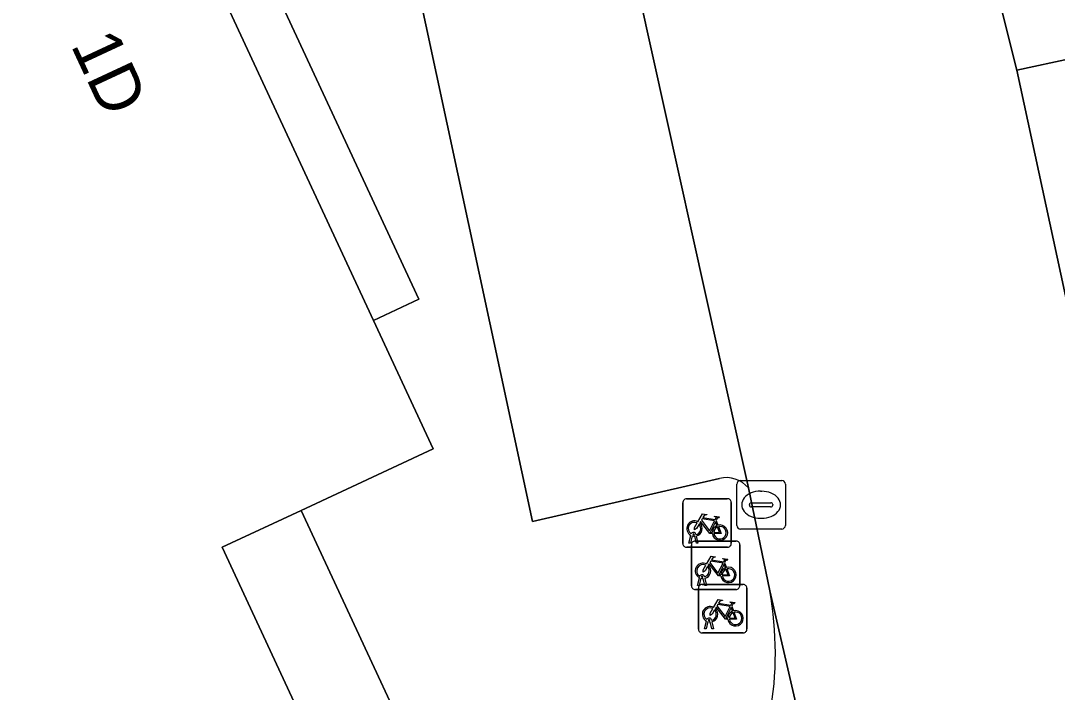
# Model space of a CAD drawing. Extents: x 160030 to 160839, y 385325 to 386450.
# Drawn here: x 160558.76 to 160580.16, y 386265.17 to 386279.02 of the extents above; entities that cross this region are included whole.
import ezdxf

# ---------------------------------------------------------------- set-up
doc = ezdxf.new("R2010")
doc.units = 0
for name, color, linetype in [('IMGEO_Fietsenrek', 7, 'Continuous'), ('IMGEO_Kolk', 7, 'Continuous'), ('IMGEO_Pand', 7, 'Continuous'), ('IMGEO_Pand_nummerreeks', 7, 'Continuous'), ('IMGEO_Parkeervlak_open', 7, 'Continuous'), ('IMGEO_Rijbaan_lokaal_open', 7, 'Continuous'), ('IMGEO_Voetpad_open', 7, 'Continuous')]:
    doc.layers.add(name, color=color, linetype=linetype)

msp = doc.modelspace()

# ---------------------------------------------------------------- linework, layer by layer
at = {"layer": 'IMGEO_Fietsenrek'}
for p, q in [((160572.43, 386268.235), (160572.43, 386269.076)), ((160572.43, 386269.076), (160572.43, 386268.235)), ((160572.505, 386269.16), (160573.346, 386269.16)), ((160573.346, 386269.16), (160572.505, 386269.16)), ((160573.43, 386269.085), (160573.43, 386268.244)), ((160573.43, 386268.244), (160573.43, 386269.085)), ((160573.117, 386268.709), (160573.153, 386268.614)), ((160572.557, 386268.244), (160572.596, 386268.404)), ((160572.626, 386268.392), (160572.591, 386268.244)), ((160572.668, 386268.416), (160572.667, 386268.42)), ((160572.709, 386268.244), (160572.675, 386268.386)), ((160572.699, 386268.427), (160572.7, 386268.42)), ((160572.707, 386268.39), (160572.742, 386268.244)), ((160572.591, 386268.244), (160572.557, 386268.244)), ((160572.606, 386267.363), (160572.606, 386268.204)), ((160572.606, 386268.204), (160572.606, 386267.363)), ((160572.681, 386268.288), (160573.522, 386268.288)), ((160573.522, 386268.288), (160572.681, 386268.288)), ((160572.742, 386268.244), (160572.709, 386268.244)), ((160573.606, 386268.213), (160573.606, 386267.372)), ((160573.606, 386267.372), (160573.606, 386268.213)), ((160573.355, 386268.16), (160572.514, 386268.16)), ((160572.514, 386268.16), (160573.355, 386268.16)), ((160573.293, 386267.837), (160573.329, 386267.742)), ((160572.733, 386267.372), (160572.772, 386267.532)), ((160572.844, 386267.544), (160572.843, 386267.548)), ((160572.875, 386267.555), (160572.876, 386267.548)), ((160572.767, 386267.372), (160572.733, 386267.372)), ((160572.802, 386267.52), (160572.767, 386267.372)), ((160572.827, 386267.393), (160573.668, 386267.393)), ((160573.668, 386267.393), (160572.827, 386267.393)), ((160572.885, 386267.372), (160572.851, 386267.514)), ((160572.883, 386267.518), (160572.918, 386267.372)), ((160572.918, 386267.372), (160572.885, 386267.372)), ((160573.752, 386267.318), (160573.752, 386266.477)), ((160573.752, 386266.477), (160573.752, 386267.318)), ((160573.531, 386267.288), (160572.69, 386267.288)), ((160572.69, 386267.288), (160573.531, 386267.288)), ((160572.752, 386266.468), (160572.752, 386267.309)), ((160572.752, 386267.309), (160572.752, 386266.468)), ((160573.439, 386266.942), (160573.475, 386266.847)), ((160572.879, 386266.477), (160572.918, 386266.637)), ((160572.913, 386266.477), (160572.879, 386266.477)), ((160572.948, 386266.625), (160572.913, 386266.477)), ((160572.99, 386266.649), (160572.989, 386266.653)), ((160573.031, 386266.477), (160572.997, 386266.619)), ((160573.021, 386266.66), (160573.022, 386266.653)), ((160573.029, 386266.623), (160573.064, 386266.477)), ((160573.064, 386266.477), (160573.031, 386266.477)), ((160573.677, 386266.393), (160572.836, 386266.393)), ((160572.836, 386266.393), (160573.677, 386266.393))]:
    msp.add_line(p, q, dxfattribs=at)
for points in [[(160572.743, 386268.686), (160572.838, 386268.85), (160572.924, 386268.836), (160572.926, 386268.827), (160572.87, 386268.816), (160572.843, 386268.771), (160573.099, 386268.73)], [(160572.764, 386268.634), (160572.712, 386268.544), (160572.672, 386268.519), (160572.673, 386268.566), (160572.728, 386268.66)], [(160573.039, 386268.442), (160572.989, 386268.442), (160572.798, 386268.693), (160572.779, 386268.661)], [(160573.086, 386268.705), (160572.829, 386268.746), (160572.812, 386268.717), (160572.979, 386268.497), (160573.086, 386268.705)], [(160573.134, 386268.607), (160573.104, 386268.684), (160572.995, 386268.466), (160573.038, 386268.466)], [(160573.099, 386268.73), (160573.124, 386268.779), (160573.118, 386268.783), (160573.095, 386268.787), (160573.083, 386268.794), (160573.082, 386268.797), (160573.084, 386268.802), (160573.179, 386268.787), (160573.181, 386268.777), (160573.171, 386268.764), (160573.159, 386268.758), (160573.145, 386268.764), (160573.117, 386268.709)], [(160573.068, 386268.466), (160573.188, 386268.465), (160573.144, 386268.579)], [(160573.164, 386268.586), (160573.219, 386268.441), (160573.069, 386268.441)], [(160572.919, 386267.814), (160573.014, 386267.978), (160573.1, 386267.964), (160573.102, 386267.955), (160573.046, 386267.944), (160573.019, 386267.899), (160573.275, 386267.858)], [(160572.94, 386267.762), (160572.888, 386267.672), (160572.848, 386267.647), (160572.849, 386267.694), (160572.904, 386267.788)], [(160573.215, 386267.57), (160573.165, 386267.57), (160572.974, 386267.821), (160572.955, 386267.789)], [(160573.262, 386267.833), (160573.005, 386267.874), (160572.988, 386267.845), (160573.155, 386267.625), (160573.262, 386267.833)], [(160573.31, 386267.735), (160573.28, 386267.812), (160573.171, 386267.594), (160573.214, 386267.594)], [(160573.275, 386267.858), (160573.3, 386267.907), (160573.294, 386267.911), (160573.271, 386267.915), (160573.259, 386267.922), (160573.258, 386267.925), (160573.26, 386267.93), (160573.355, 386267.915), (160573.357, 386267.905), (160573.347, 386267.892), (160573.335, 386267.886), (160573.321, 386267.892), (160573.293, 386267.837)], [(160573.244, 386267.594), (160573.364, 386267.593), (160573.32, 386267.707)], [(160573.34, 386267.714), (160573.395, 386267.569), (160573.245, 386267.569)], [(160573.086, 386266.867), (160573.034, 386266.777), (160572.994, 386266.752), (160572.995, 386266.799), (160573.05, 386266.893)], [(160573.065, 386266.919), (160573.16, 386267.083), (160573.246, 386267.069), (160573.248, 386267.06), (160573.192, 386267.049), (160573.165, 386267.004), (160573.421, 386266.963)], [(160573.361, 386266.675), (160573.311, 386266.675), (160573.12, 386266.926), (160573.101, 386266.894)], [(160573.408, 386266.938), (160573.151, 386266.979), (160573.134, 386266.95), (160573.301, 386266.73), (160573.408, 386266.938)], [(160573.456, 386266.84), (160573.426, 386266.917), (160573.317, 386266.699), (160573.36, 386266.699)], [(160573.421, 386266.963), (160573.446, 386267.012), (160573.44, 386267.016), (160573.417, 386267.02), (160573.405, 386267.027), (160573.404, 386267.03), (160573.406, 386267.035), (160573.501, 386267.02), (160573.503, 386267.01), (160573.493, 386266.997), (160573.481, 386266.991), (160573.467, 386266.997), (160573.439, 386266.942)], [(160573.39, 386266.699), (160573.51, 386266.698), (160573.466, 386266.812)], [(160573.486, 386266.819), (160573.541, 386266.674), (160573.391, 386266.674)]]:
    msp.add_lwpolyline(points, dxfattribs=at)
for centre, radius, start, end in [((160572.508, 386269.082), 0.0779, 92.4484, 184.2845), ((160572.508, 386269.082), 0.0779, 92.4484, 184.2845), ((160573.352, 386269.082), 0.0779, 2.4484, 94.2845), ((160573.352, 386269.082), 0.0779, 2.4484, 94.2845), ((160572.67, 386268.545), 0.159, 62.6766, 242.1369), ((160572.67, 386268.545), 0.129, 63.3192, 238.903), ((160572.67, 386268.545), 0.129, 283.6043, 43.4302), ((160572.67, 386268.545), 0.159, 283.5766, 46.6042), ((160573.197, 386268.461), 0.159, 113.3408, 178.3217), ((160573.197, 386268.461), 0.159, 187.0065, 105.7708), ((160572.65, 386268.416), 0.0499, 12.8025, 158.6934), ((160572.67, 386268.545), 0.159, 253.9967, 271.7867), ((160572.65, 386268.416), 0.0174, 12.8025, 163.4502), ((160572.67, 386268.545), 0.129, 253.415, 269.0204), ((160573.197, 386268.461), 0.129, 113.923, 177.9556), ((160573.197, 386268.461), 0.129, 188.6715, 104.5883), ((160572.508, 386268.238), 0.0779, 182.4484, 274.2845), ((160572.508, 386268.238), 0.0779, 182.4484, 274.2845), ((160572.684, 386268.21), 0.0779, 92.4484, 184.2845), ((160572.684, 386268.21), 0.0779, 92.4484, 184.2845), ((160573.352, 386268.238), 0.0779, 272.4484, 4.2845), ((160573.352, 386268.238), 0.0779, 272.4484, 4.2845), ((160573.528, 386268.21), 0.0779, 2.4484, 94.2845), ((160573.528, 386268.21), 0.0779, 2.4484, 94.2845), ((160572.846, 386267.673), 0.159, 62.6766, 242.1369), ((160572.846, 386267.673), 0.129, 63.3192, 238.903), ((160572.846, 386267.673), 0.129, 283.6043, 43.4302), ((160572.846, 386267.673), 0.159, 283.5766, 46.6042), ((160573.373, 386267.589), 0.159, 187.0065, 105.7708), ((160572.826, 386267.544), 0.0499, 12.8025, 158.6934), ((160572.826, 386267.544), 0.0174, 12.8025, 163.4502), ((160572.846, 386267.673), 0.129, 253.415, 269.0204), ((160573.373, 386267.589), 0.159, 113.3408, 178.3217), ((160573.373, 386267.589), 0.129, 113.923, 177.9556), ((160573.373, 386267.589), 0.129, 188.6715, 104.5883), ((160572.684, 386267.366), 0.0779, 182.4484, 274.2845), ((160572.684, 386267.366), 0.0779, 182.4484, 274.2845), ((160572.83, 386267.315), 0.0779, 92.4484, 184.2845), ((160572.83, 386267.315), 0.0779, 92.4484, 184.2845), ((160572.846, 386267.673), 0.159, 253.9967, 271.7867), ((160573.528, 386267.366), 0.0779, 272.4484, 4.2845), ((160573.528, 386267.366), 0.0779, 272.4484, 4.2845), ((160573.674, 386267.315), 0.0779, 2.4484, 94.2845), ((160573.674, 386267.315), 0.0779, 2.4484, 94.2845), ((160572.992, 386266.778), 0.159, 62.6766, 242.1369), ((160572.992, 386266.778), 0.129, 63.3192, 238.903), ((160572.992, 386266.778), 0.159, 283.5766, 46.6042), ((160572.972, 386266.649), 0.0499, 12.8025, 158.6934), ((160572.992, 386266.778), 0.129, 283.6043, 43.4302), ((160573.519, 386266.694), 0.159, 113.3408, 178.3217), ((160573.519, 386266.694), 0.159, 187.0065, 105.7708), ((160573.519, 386266.694), 0.129, 113.923, 177.9556), ((160573.519, 386266.694), 0.129, 188.6715, 104.5883), ((160572.83, 386266.471), 0.0779, 182.4484, 274.2845), ((160572.83, 386266.471), 0.0779, 182.4484, 274.2845), ((160572.992, 386266.778), 0.159, 253.9967, 271.7867), ((160572.972, 386266.649), 0.0174, 12.8025, 163.4502), ((160572.992, 386266.778), 0.129, 253.415, 269.0204), ((160573.674, 386266.471), 0.0779, 272.4484, 4.2845), ((160573.674, 386266.471), 0.0779, 272.4484, 4.2845)]:
    msp.add_arc(centre, radius, start, end, dxfattribs=at)
at = {"layer": 'IMGEO_Kolk'}
for p, q in [((160573.545, 386268.61), (160573.545, 386269.462)), ((160573.62, 386269.536), (160574.472, 386269.536)), ((160574.546, 386269.462), (160574.546, 386268.61)), ((160574.033, 386269.316), (160574.058, 386269.316)), ((160573.804, 386269.03), (160573.804, 386269.042)), ((160573.847, 386269.079), (160574.245, 386269.079)), ((160574.288, 386269.042), (160574.288, 386269.03)), ((160574.242, 386268.993), (160573.844, 386268.993)), ((160574.056, 386268.756), (160574.031, 386268.756)), ((160574.472, 386268.536), (160573.62, 386268.536))]:
    msp.add_line(p, q, dxfattribs=at)
for points in [[(160573.545, 386268.61), (160573.545, 386269.462)], [(160573.62, 386269.536), (160574.472, 386269.536)], [(160574.546, 386269.462), (160574.546, 386268.61)], [(160574.472, 386268.536), (160573.62, 386268.536)]]:
    msp.add_lwpolyline(points, dxfattribs=at)
for centre, radius, start, end in [((160573.622, 386269.46), 0.0765, 91.552, 178.448), ((160573.622, 386269.46), 0.0765, 91.552, 178.448), ((160574.47, 386269.46), 0.0765, 1.552, 88.448), ((160574.47, 386269.46), 0.0765, 1.552, 88.448), ((160573.844, 386269.039), 0.0403, 85.8775, 175.7526), ((160573.841, 386269.029), 0.0366, 178.938, 274.7102), ((160574.245, 386269.036), 0.043, 264.8664, 352.4533), ((160574.249, 386269.041), 0.0386, 1.7309, 96.639), ((160573.622, 386268.612), 0.0765, 181.552, 268.448), ((160573.622, 386268.612), 0.0765, 181.552, 268.448), ((160574.47, 386268.612), 0.0765, 271.552, 358.448), ((160574.47, 386268.612), 0.0765, 271.552, 358.448)]:
    msp.add_arc(centre, radius, start, end, dxfattribs=at)
for centre, major_axis, ratio, start_param, end_param in [((160574.032, 386269.036), (-0.387, 0.002), 0.722429, 4.712389, 7.853982), ((160574.057, 386269.036), (-0.39, 0.002), 0.717154, 1.570796, 4.712389)]:
    msp.add_ellipse(centre, major_axis=major_axis, ratio=ratio, start_param=start_param, end_param=end_param, dxfattribs=at)
at = {"layer": 'IMGEO_Pand'}
msp.add_lwpolyline([(160564.552, 386268.919), (160567.278, 386270.187), (160566.044, 386272.84), (160559.108, 386287.753), (160558.841, 386288.328), (160540.218, 386279.666), (160551.34, 386255.017), (160565.886, 386261.783), (160562.92, 386268.16)], close=True, dxfattribs=at)
at = {"layer": 'IMGEO_Parkeervlak_open'}
for points in [[(160573.783, 386269.382), (160573.724, 386269.66), (160571.254, 386280.804), (160570.729, 386283.272), (160570.686, 386283.475)], [(160570.292, 386282.88), (160566.463, 386282.019), (160569.327, 386268.69), (160573.184, 386269.577)]]:
    msp.add_lwpolyline(points, dxfattribs=at)
msp.add_arc((160573.331, 386269.012), 0.584, 39.3356, 104.5999, dxfattribs=at)
at = {"layer": 'IMGEO_Rijbaan_lokaal_open'}
for points in [[(160568.687, 386292.351), (160569.929, 386287.035), (160570.686, 386283.475), (160570.729, 386283.272), (160571.254, 386280.804), (160573.724, 386269.66), (160573.783, 386269.382), (160574.223, 386267.261), (160578.589, 386248.37), (160578.679, 386247.961), (160578.774, 386247.521), (160581.262, 386235.966), (160582.058, 386232.375), (160584.588, 386220.97), (160587.838, 386205.956), (160587.887, 386205.804), (160591.391, 386189.201)], [(160579.327, 386278.004), (160578.414, 386281.625)], [(160599.317, 386186.036), (160594.905, 386206.394), (160593.893, 386211.062), (160592.783, 386216.186), (160592.622, 386216.92), (160591.34, 386222.749), (160590.077, 386228.493), (160589.056, 386233.137), (160587.045, 386242.282), (160586.099, 386246.584), (160585.526, 386249.189), (160585.352, 386250), (160584.787, 386252.627), (160583.481, 386258.699), (160582.214, 386264.584), (160581.235, 386269.138), (160579.327, 386278.004)], [(160578.589, 386248.37), (160574.223, 386267.261)]]:
    msp.add_lwpolyline(points, dxfattribs=at)
msp.add_arc((160567.193, 386265.974), 7.147, 329.263, 10.3785, dxfattribs=at)
at = {"layer": 'IMGEO_Voetpad_open'}
for points in [[(160570.686, 386283.475), (160569.929, 386287.035), (160568.687, 386292.351), (160565.917, 386291.617), (160558.841, 386288.328), (160559.108, 386287.753), (160560.042, 386288.187), (160566.978, 386273.274), (160566.044, 386272.84), (160567.278, 386270.187), (160564.552, 386268.919), (160567.929, 386261.657), (160551.752, 386254.133), (160551.34, 386255.017), (160543.862, 386251.539), (160544.612, 386250), (160545.406, 386248.37), (160545.936, 386248.62)], [(160578.414, 386281.625), (160579.327, 386278.004), (160582.77, 386278.74), (160581.769, 386283.306), (160581.573, 386284.197), (160581.25, 386285.672), (160580.508, 386289.055)], [(160573.184, 386269.577), (160569.327, 386268.69), (160566.463, 386282.019)], [(160574.223, 386267.261), (160573.783, 386269.382)]]:
    msp.add_lwpolyline(points, dxfattribs=at)
for points in [[(160559.108, 386287.753), (160566.044, 386272.84), (160566.978, 386273.274), (160560.042, 386288.187)], [(160584.712, 386269.881), (160582.77, 386278.74), (160579.327, 386278.004), (160581.235, 386269.138)], [(160551.752, 386254.133), (160567.929, 386261.657), (160564.552, 386268.919), (160562.92, 386268.16), (160565.886, 386261.783), (160551.34, 386255.017)]]:
    msp.add_lwpolyline(points, close=True, dxfattribs=at)
for centre, radius, start, end in [((160573.331, 386269.012), 0.584, 39.3356, 104.5999), ((160567.193, 386265.974), 7.147, 329.263, 10.3785)]:
    msp.add_arc(centre, radius, start, end, dxfattribs=at)

# ---------------------------------------------------------------- texts
at = {"layer": 'IMGEO_Pand_nummerreeks'}
msp.add_text('1D', height=1, rotation=294.9422, dxfattribs=at).set_placement((160559.785, 386278.521))

doc.saveas('drawing.dxf')
